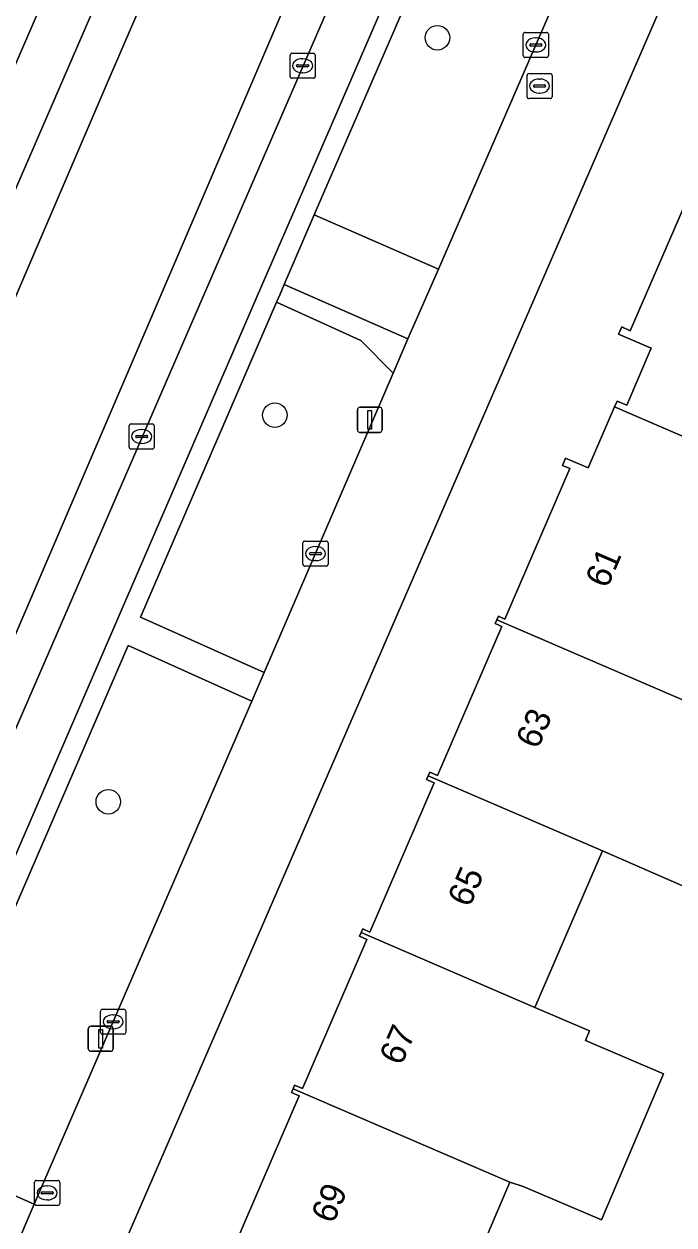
# Model space of a CAD drawing. Extents: x 162803 to 163818, y 381639 to 382475.
# Drawn here: x 163399.97 to 163425.89, y 381855.24 to 381903.17 of the extents above; entities that cross this region are included whole.
import ezdxf

# ---------------------------------------------------------------- set-up
doc = ezdxf.new("R2010")
doc.units = 0
for name, color, linetype in [('IMGEO_Berm_groen', 7, 'Continuous'), ('IMGEO_Boom', 7, 'Continuous'), ('IMGEO_Erf', 7, 'Continuous'), ('IMGEO_Kolk', 7, 'Continuous'), ('IMGEO_Lichtmast', 7, 'Continuous'), ('IMGEO_Pand', 7, 'Continuous'), ('IMGEO_Pand_nummerreeks', 7, 'Continuous'), ('IMGEO_Parkeervlak_open', 7, 'Continuous'), ('IMGEO_Rijbaan_lokaal_gesloten', 7, 'Continuous'), ('IMGEO_Rijbaan_lokaal_open', 7, 'Continuous'), ('IMGEO_Rioolput', 7, 'Continuous'), ('IMGEO_Voetpad_open', 7, 'Continuous')]:
    doc.layers.add(name, color=color, linetype=linetype)

msp = doc.modelspace()

# ---------------------------------------------------------------- linework, layer by layer
at = {"layer": 'IMGEO_Berm_groen'}
for points in [[(163422.504, 381907.226), (163417.526, 381909.368), (163411.623, 381895.743), (163411.542, 381895.555), (163416.497, 381893.39)], [(163414.692, 381889.232), (163413.397, 381890.541), (163410.04, 381892.066), (163404.619, 381879.496), (163409.552, 381877.287)], [(163409.054, 381876.142), (163404.123, 381878.369), (163395.584, 381858.623), (163395.432, 381858.233), (163400.375, 381856.069)]]:
    msp.add_lwpolyline(points, close=True, dxfattribs=at)
at = {"layer": 'IMGEO_Boom'}
for centre in [(163416.458, 381902.622), (163409.972, 381887.56), (163403.327, 381872.129)]:
    msp.add_circle(centre, 0.489, dxfattribs=at)
at = {"layer": 'IMGEO_Erf'}
for points in [[(163433.958, 381923.664), (163403.547, 381853.528)], [(163408.419, 381854.527), (163410.948, 381860.393), (163410.634, 381860.528), (163410.697, 381860.675), (163410.76, 381860.822), (163411.074, 381860.686), (163413.64, 381866.638), (163413.356, 381866.76), (163413.419, 381866.907), (163413.482, 381867.054), (163413.766, 381866.931), (163416.331, 381872.882), (163416.023, 381873.015), (163416.086, 381873.162), (163416.149, 381873.309), (163416.458, 381873.176), (163419.024, 381879.127), (163418.763, 381879.239), (163418.826, 381879.386), (163418.889, 381879.533), (163419.15, 381879.421), (163421.741, 381885.431), (163421.449, 381885.557), (163421.571, 381885.846), (163422.478, 381885.456), (163423.526, 381887.895), (163423.624, 381888.124), (163424.011, 381887.959), (163424.987, 381890.231), (163423.685, 381890.791), (163423.809, 381891.079), (163424.151, 381890.931), (163426.712, 381896.851)], [(163428.741, 381867.684), (163423.042, 381870.165), (163420.342, 381863.924), (163422.531, 381862.98), (163422.37, 381862.602), (163425.482, 381861.276), (163422.997, 381855.443), (163419.885, 381856.769), (163419.342, 381856.95), (163416.671, 381850.68)]]:
    msp.add_lwpolyline(points, dxfattribs=at)
at = {"layer": 'IMGEO_Kolk'}
for p, q in [((163419.882, 381901.91), (163419.882, 381902.762)), ((163419.957, 381902.836), (163420.809, 381902.836)), ((163420.37, 381902.616), (163420.395, 381902.616)), ((163420.883, 381902.762), (163420.883, 381901.91)), ((163420.141, 381902.33), (163420.141, 381902.342)), ((163420.579, 381902.293), (163420.181, 381902.293)), ((163420.184, 381902.379), (163420.582, 381902.379)), ((163420.625, 381902.342), (163420.625, 381902.33)), ((163410.581, 381901.08), (163410.581, 381901.932)), ((163410.656, 381902.006), (163411.508, 381902.006)), ((163411.069, 381901.786), (163411.094, 381901.786)), ((163411.582, 381901.932), (163411.582, 381901.08)), ((163420.809, 381901.836), (163419.957, 381901.836)), ((163420.393, 381902.056), (163420.368, 381902.056)), ((163410.84, 381901.5), (163410.84, 381901.512)), ((163411.278, 381901.463), (163410.88, 381901.463)), ((163410.883, 381901.549), (163411.281, 381901.549)), ((163411.092, 381901.226), (163411.067, 381901.226)), ((163411.324, 381901.512), (163411.324, 381901.5)), ((163411.508, 381901.006), (163410.656, 381901.006)), ((163404.159, 381886.282), (163404.159, 381887.134)), ((163404.234, 381887.208), (163405.086, 381887.208)), ((163404.461, 381886.751), (163404.859, 381886.751)), ((163404.647, 381886.988), (163404.672, 381886.988)), ((163405.16, 381887.134), (163405.16, 381886.282)), ((163404.418, 381886.702), (163404.418, 381886.714)), ((163404.856, 381886.665), (163404.458, 381886.665)), ((163404.67, 381886.428), (163404.645, 381886.428)), ((163404.902, 381886.714), (163404.902, 381886.702)), ((163405.086, 381886.208), (163404.234, 381886.208)), ((163411.094, 381881.607), (163411.094, 381882.459)), ((163411.169, 381882.533), (163412.021, 381882.533)), ((163412.095, 381882.459), (163412.095, 381881.607)), ((163411.353, 381882.027), (163411.353, 381882.039)), ((163411.791, 381881.99), (163411.393, 381881.99)), ((163411.396, 381882.076), (163411.794, 381882.076)), ((163411.582, 381882.313), (163411.607, 381882.313)), ((163411.837, 381882.039), (163411.837, 381882.027)), ((163412.021, 381881.533), (163411.169, 381881.533)), ((163411.605, 381881.753), (163411.58, 381881.753)), ((163403.022, 381862.922), (163403.022, 381863.774)), ((163403.097, 381863.848), (163403.949, 381863.848)), ((163404.023, 381863.774), (163404.023, 381862.922)), ((163403.281, 381863.342), (163403.281, 381863.354)), ((163403.719, 381863.305), (163403.321, 381863.305)), ((163403.324, 381863.391), (163403.722, 381863.391)), ((163403.51, 381863.628), (163403.535, 381863.628)), ((163403.765, 381863.354), (163403.765, 381863.342)), ((163403.949, 381862.848), (163403.097, 381862.848)), ((163403.533, 381863.068), (163403.508, 381863.068))]:
    msp.add_line(p, q, dxfattribs=at)
for points in [[(163419.882, 381901.91), (163419.882, 381902.762)], [(163419.957, 381902.836), (163420.809, 381902.836)], [(163420.883, 381902.762), (163420.883, 381901.91)], [(163410.581, 381901.08), (163410.581, 381901.932)], [(163410.656, 381902.006), (163411.508, 381902.006)], [(163411.582, 381901.932), (163411.582, 381901.08)], [(163420.809, 381901.836), (163419.957, 381901.836)], [(163411.508, 381901.006), (163410.656, 381901.006)], [(163404.159, 381886.282), (163404.159, 381887.134)], [(163404.234, 381887.208), (163405.086, 381887.208)], [(163405.16, 381887.134), (163405.16, 381886.282)], [(163405.086, 381886.208), (163404.234, 381886.208)], [(163411.094, 381881.607), (163411.094, 381882.459)], [(163411.169, 381882.533), (163412.021, 381882.533)], [(163412.095, 381882.459), (163412.095, 381881.607)], [(163412.021, 381881.533), (163411.169, 381881.533)], [(163403.022, 381862.922), (163403.022, 381863.774)], [(163403.097, 381863.848), (163403.949, 381863.848)], [(163404.023, 381863.774), (163404.023, 381862.922)], [(163403.949, 381862.848), (163403.097, 381862.848)]]:
    msp.add_lwpolyline(points, dxfattribs=at)
for centre, radius, start, end in [((163419.959, 381902.76), 0.0765, 91.552, 178.448), ((163419.959, 381902.76), 0.0765, 91.552, 178.448), ((163420.807, 381902.76), 0.0765, 1.552, 88.448), ((163420.807, 381902.76), 0.0765, 1.552, 88.448), ((163420.181, 381902.339), 0.0403, 85.8775, 175.7526), ((163420.178, 381902.329), 0.0366, 178.938, 274.7102), ((163420.582, 381902.336), 0.043, 264.8664, 352.4533), ((163420.586, 381902.341), 0.0386, 1.7309, 96.639), ((163410.658, 381901.93), 0.0765, 91.552, 178.448), ((163410.658, 381901.93), 0.0765, 91.552, 178.448), ((163411.506, 381901.93), 0.0765, 1.552, 88.448), ((163411.506, 381901.93), 0.0765, 1.552, 88.448), ((163419.959, 381901.912), 0.0765, 181.552, 268.448), ((163419.959, 381901.912), 0.0765, 181.552, 268.448), ((163420.807, 381901.912), 0.0765, 271.552, 358.448), ((163420.807, 381901.912), 0.0765, 271.552, 358.448), ((163410.88, 381901.509), 0.0403, 85.8775, 175.7526), ((163410.877, 381901.499), 0.0366, 178.938, 274.7102), ((163411.281, 381901.506), 0.043, 264.8664, 352.4533), ((163411.285, 381901.511), 0.0386, 1.7309, 96.639), ((163410.658, 381901.082), 0.0765, 181.552, 268.448), ((163410.658, 381901.082), 0.0765, 181.552, 268.448), ((163411.506, 381901.082), 0.0765, 271.552, 358.448), ((163411.506, 381901.082), 0.0765, 271.552, 358.448), ((163404.236, 381887.132), 0.0765, 91.552, 178.448), ((163404.236, 381887.132), 0.0765, 91.552, 178.448), ((163404.458, 381886.711), 0.0403, 85.8775, 175.7526), ((163404.863, 381886.713), 0.0386, 1.7309, 96.639), ((163405.084, 381887.132), 0.0765, 1.552, 88.448), ((163405.084, 381887.132), 0.0765, 1.552, 88.448), ((163404.236, 381886.284), 0.0765, 181.552, 268.448), ((163404.236, 381886.284), 0.0765, 181.552, 268.448), ((163404.455, 381886.701), 0.0366, 178.938, 274.7102), ((163404.859, 381886.708), 0.043, 264.8664, 352.4533), ((163405.084, 381886.284), 0.0765, 271.552, 358.448), ((163405.084, 381886.284), 0.0765, 271.552, 358.448), ((163411.171, 381882.457), 0.0765, 91.552, 178.448), ((163411.171, 381882.457), 0.0765, 91.552, 178.448), ((163412.019, 381882.457), 0.0765, 1.552, 88.448), ((163412.019, 381882.457), 0.0765, 1.552, 88.448), ((163411.393, 381882.036), 0.0403, 85.8775, 175.7526), ((163411.39, 381882.026), 0.0366, 178.938, 274.7102), ((163411.794, 381882.033), 0.043, 264.8664, 352.4533), ((163411.798, 381882.038), 0.0386, 1.7309, 96.639), ((163411.171, 381881.609), 0.0765, 181.552, 268.448), ((163411.171, 381881.609), 0.0765, 181.552, 268.448), ((163412.019, 381881.609), 0.0765, 271.552, 358.448), ((163412.019, 381881.609), 0.0765, 271.552, 358.448), ((163403.099, 381863.772), 0.0765, 91.552, 178.448), ((163403.099, 381863.772), 0.0765, 91.552, 178.448), ((163403.947, 381863.772), 0.0765, 1.552, 88.448), ((163403.947, 381863.772), 0.0765, 1.552, 88.448), ((163403.321, 381863.351), 0.0403, 85.8775, 175.7526), ((163403.318, 381863.341), 0.0366, 178.938, 274.7102), ((163403.722, 381863.348), 0.043, 264.8664, 352.4533), ((163403.726, 381863.353), 0.0386, 1.7309, 96.639), ((163403.099, 381862.924), 0.0765, 181.552, 268.448), ((163403.099, 381862.924), 0.0765, 181.552, 268.448), ((163403.947, 381862.924), 0.0765, 271.552, 358.448), ((163403.947, 381862.924), 0.0765, 271.552, 358.448)]:
    msp.add_arc(centre, radius, start, end, dxfattribs=at)
for centre, major_axis, ratio, start_param, end_param in [((163420.369, 381902.336), (-0.387, 0.002), 0.722429, 4.712389, 7.853982), ((163420.394, 381902.336), (-0.39, 0.002), 0.717154, 1.570796, 4.712389), ((163411.068, 381901.506), (-0.387, 0.002), 0.722429, 4.712389, 7.853982), ((163411.093, 381901.506), (-0.39, 0.002), 0.717154, 1.570796, 4.712389), ((163404.646, 381886.708), (-0.387, 0.002), 0.722429, 4.712389, 7.853982), ((163404.671, 381886.708), (-0.39, 0.002), 0.717154, 1.570796, 4.712389), ((163411.581, 381882.033), (-0.387, 0.002), 0.722429, 4.712389, 7.853982), ((163411.606, 381882.033), (-0.39, 0.002), 0.717154, 1.570796, 4.712389), ((163403.509, 381863.348), (-0.387, 0.002), 0.722429, 4.712389, 7.853982), ((163403.534, 381863.348), (-0.39, 0.002), 0.717154, 1.570796, 4.712389)]:
    msp.add_ellipse(centre, major_axis=major_axis, ratio=ratio, start_param=start_param, end_param=end_param, dxfattribs=at)
at = {"layer": 'IMGEO_Lichtmast'}
for p, q in [((163413.264, 381886.973), (163413.264, 381887.773)), ((163413.264, 381887.773), (163413.264, 381886.973)), ((163413.364, 381887.873), (163414.154, 381887.873)), ((163414.154, 381887.873), (163413.364, 381887.873)), ((163414.254, 381887.773), (163414.254, 381886.973)), ((163414.254, 381886.973), (163414.254, 381887.773)), ((163414.154, 381886.873), (163413.364, 381886.873)), ((163413.364, 381886.873), (163414.154, 381886.873)), ((163402.531, 381862.271), (163402.531, 381863.071)), ((163402.531, 381863.071), (163402.531, 381862.271)), ((163402.631, 381863.171), (163403.421, 381863.171)), ((163403.421, 381863.171), (163402.631, 381863.171)), ((163403.521, 381863.071), (163403.521, 381862.271)), ((163403.521, 381862.271), (163403.521, 381863.071)), ((163403.421, 381862.171), (163402.631, 381862.171)), ((163402.631, 381862.171), (163403.421, 381862.171))]:
    msp.add_line(p, q, dxfattribs=at)
for points in [[(163413.684, 381887.748), (163413.834, 381887.748), (163413.834, 381886.998), (163413.684, 381886.998), (163413.684, 381887.748)], [(163402.951, 381863.046), (163403.101, 381863.046), (163403.101, 381862.296), (163402.951, 381862.296), (163402.951, 381863.046)]]:
    msp.add_lwpolyline(points, dxfattribs=at)
for centre, start, end in [((163413.364, 381887.773), 90, 180), ((163413.364, 381887.773), 90, 180), ((163414.154, 381887.773), 0, 90), ((163414.154, 381887.773), 360, 90), ((163413.364, 381886.973), 180, 270), ((163413.364, 381886.973), 180, 270), ((163414.154, 381886.973), 270, 0), ((163414.154, 381886.973), 270, 0), ((163402.631, 381863.071), 90, 180), ((163402.631, 381863.071), 90, 180), ((163403.421, 381863.071), 0, 90), ((163403.421, 381863.071), 360, 90), ((163402.631, 381862.271), 180, 270), ((163402.631, 381862.271), 180, 270), ((163403.421, 381862.271), 270, 0), ((163403.421, 381862.271), 270, 0)]:
    msp.add_arc(centre, 0.1, start, end, dxfattribs=at)
at = {"layer": 'IMGEO_Pand'}
for points in [[(163423.526, 381887.895), (163439.292, 381881.075), (163441.387, 381880.169), (163442.515, 381882.733), (163433.536, 381886.617), (163436.289, 381892.877), (163433.433, 381894.102), (163426.479, 381897.084), (163426.431, 381896.973), (163426.712, 381896.851), (163424.151, 381890.931), (163423.809, 381891.079), (163423.685, 381890.791), (163424.987, 381890.231), (163424.011, 381887.959), (163423.624, 381888.124)], [(163431.16, 381881.215), (163438.026, 381878.196), (163439.292, 381881.075), (163423.526, 381887.895), (163422.478, 381885.456), (163421.571, 381885.846), (163421.449, 381885.557), (163421.741, 381885.431), (163419.15, 381879.421), (163418.889, 381879.533), (163418.826, 381879.386), (163428.519, 381875.209)], [(163428.344, 381874.81), (163428.519, 381875.209), (163418.826, 381879.386), (163418.763, 381879.239), (163419.024, 381879.127), (163416.458, 381873.176), (163416.149, 381873.309), (163416.086, 381873.162), (163423.042, 381870.165), (163428.741, 381867.684), (163431.302, 381873.509)], [(163423.042, 381870.165), (163416.086, 381873.162), (163416.023, 381873.015), (163416.331, 381872.882), (163413.766, 381866.931), (163413.482, 381867.054), (163413.419, 381866.907), (163420.342, 381863.924)], [(163422.37, 381862.602), (163422.531, 381862.98), (163420.342, 381863.924), (163413.419, 381866.907), (163413.356, 381866.76), (163413.64, 381866.638), (163411.074, 381860.686), (163410.76, 381860.822), (163410.697, 381860.675), (163419.342, 381856.95), (163419.885, 381856.769), (163422.997, 381855.443), (163425.482, 381861.276)], [(163419.342, 381856.95), (163410.697, 381860.675), (163410.634, 381860.528), (163410.948, 381860.393), (163408.419, 381854.527), (163408.07, 381854.678), (163407.904, 381854.294), (163414.731, 381851.385), (163414.775, 381851.488), (163416.671, 381850.68)]]:
    msp.add_lwpolyline(points, close=True, dxfattribs=at)
at = {"layer": 'IMGEO_Parkeervlak_open'}
msp.add_lwpolyline([(163428.637, 381938.178), (163428.395, 381941.649), (163415.513, 381911.701), (163415.161, 381910.87), (163390.76, 381854.593), (163388.624, 381850.595), (163390.992, 381851.096), (163391.608, 381851.487), (163393.741, 381856.431), (163394.843, 381858.942), (163409.434, 381892.715), (163410.903, 381896.072), (163428.446, 381936.631)], dxfattribs=at)
msp.add_lwpolyline([(163383.331, 381858.993), (163412.342, 381925.941), (163410.077, 381924.998), (163409.535, 381924.479), (163382.506, 381862.028), (163382.482, 381861.246)], close=True, dxfattribs=at)
at = {"layer": 'IMGEO_Rijbaan_lokaal_gesloten'}
for points in [[(163464.855, 382026.022), (163465.999, 382028.125), (163464.722, 382028.665), (163461.877, 382023.605), (163459.619, 382019.017), (163457.08, 382012.454), (163453.694, 382003.844), (163449.038, 381993.259), (163431.05, 381951.693), (163412.004, 381907.726), (163394.228, 381866.23), (163390.489, 381857.832), (163387.456, 381851.551), (163383.033, 381843.676), (163380.997, 381839.984), (163379.217, 381836.772), (163388.531, 381831.246)], [(163386.919, 381847.797), (163388.624, 381850.595), (163390.76, 381854.593), (163415.161, 381910.87), (163415.513, 381911.701), (163428.395, 381941.649), (163430.131, 381945.733), (163435.996, 381959.252), (163447.726, 381986.331), (163453.528, 381999.71), (163453.677, 382000.069), (163454.983, 382003.129), (163456.608, 382007.035), (163457.866, 382010.228), (163459.612, 382015.187)], [(163423.149, 381946.753), (163403.398, 381901.092), (163388.514, 381866.371), (163385.128, 381859.173), (163382.589, 381854.092), (163378.39, 381846.715), (163376.357, 381843.146), (163372.645, 381836.644), (163370.396, 381832.624), (163367.968, 381828.451), (163367.924, 381828.37), (163370.398, 381827.031), (163376.97, 381838.106), (163379.217, 381836.772), (163380.997, 381839.984), (163383.033, 381843.676), (163387.456, 381851.551), (163390.489, 381857.832), (163394.228, 381866.23), (163412.004, 381907.726), (163431.05, 381951.693)], [(163413.671, 381929.232), (163412.342, 381925.941), (163383.331, 381858.993), (163380.705, 381854.126), (163379.34, 381851.695), (163379.176, 381851.082), (163375.018, 381844.043), (163371.379, 381837.387), (163367.345, 381830.172), (163366.609, 381829.082), (163367.924, 381828.37), (163367.968, 381828.451), (163370.396, 381832.624), (163372.645, 381836.644), (163376.357, 381843.146), (163378.39, 381846.715), (163382.589, 381854.092), (163385.128, 381859.173), (163388.514, 381866.371), (163403.398, 381901.092), (163423.149, 381946.753)]]:
    msp.add_lwpolyline(points, dxfattribs=at)
at = {"layer": 'IMGEO_Rijbaan_lokaal_open'}
msp.add_lwpolyline([(163416.497, 381893.39), (163411.542, 381895.555), (163410.346, 381892.771), (163415.281, 381890.601)], close=True, dxfattribs=at)
at = {"layer": 'IMGEO_Rioolput'}
for p, q in [((163420.107, 381901.196), (163420.959, 381901.196)), ((163420.032, 381900.27), (163420.032, 381901.122)), ((163420.291, 381900.69), (163420.291, 381900.702)), ((163420.729, 381900.653), (163420.331, 381900.653)), ((163420.334, 381900.739), (163420.732, 381900.739)), ((163420.52, 381900.976), (163420.545, 381900.976)), ((163420.775, 381900.702), (163420.775, 381900.69)), ((163421.033, 381901.122), (163421.033, 381900.27)), ((163420.959, 381900.196), (163420.107, 381900.196)), ((163420.543, 381900.416), (163420.518, 381900.416)), ((163400.389, 381856.092), (163400.389, 381856.944)), ((163400.464, 381857.018), (163401.316, 381857.018)), ((163400.691, 381856.561), (163401.089, 381856.561)), ((163400.877, 381856.798), (163400.902, 381856.798)), ((163401.39, 381856.944), (163401.39, 381856.092)), ((163400.648, 381856.512), (163400.648, 381856.524)), ((163401.086, 381856.475), (163400.688, 381856.475)), ((163400.9, 381856.238), (163400.875, 381856.238)), ((163401.132, 381856.524), (163401.132, 381856.512)), ((163401.316, 381856.018), (163400.464, 381856.018))]:
    msp.add_line(p, q, dxfattribs=at)
for points in [[(163420.107, 381901.196), (163420.959, 381901.196)], [(163420.032, 381900.27), (163420.032, 381901.122)], [(163421.033, 381901.122), (163421.033, 381900.27)], [(163420.959, 381900.196), (163420.107, 381900.196)], [(163400.389, 381856.092), (163400.389, 381856.944)], [(163400.464, 381857.018), (163401.316, 381857.018)], [(163401.39, 381856.944), (163401.39, 381856.092)], [(163401.316, 381856.018), (163400.464, 381856.018)]]:
    msp.add_lwpolyline(points, dxfattribs=at)
for centre, radius, start, end in [((163420.109, 381901.12), 0.0765, 91.552, 178.448), ((163420.109, 381901.12), 0.0765, 91.552, 178.448), ((163420.957, 381901.12), 0.0765, 1.552, 88.448), ((163420.957, 381901.12), 0.0765, 1.552, 88.448), ((163420.331, 381900.699), 0.0403, 85.8775, 175.7526), ((163420.328, 381900.689), 0.0366, 178.938, 274.7102), ((163420.732, 381900.696), 0.043, 264.8664, 352.4533), ((163420.736, 381900.701), 0.0386, 1.7309, 96.639), ((163420.109, 381900.272), 0.0765, 181.552, 268.448), ((163420.109, 381900.272), 0.0765, 181.552, 268.448), ((163420.957, 381900.272), 0.0765, 271.552, 358.448), ((163420.957, 381900.272), 0.0765, 271.552, 358.448), ((163400.466, 381856.942), 0.0765, 91.552, 178.448), ((163400.466, 381856.942), 0.0765, 91.552, 178.448), ((163400.688, 381856.521), 0.0403, 85.8775, 175.7526), ((163401.093, 381856.523), 0.0386, 1.7309, 96.639), ((163401.314, 381856.942), 0.0765, 1.552, 88.448), ((163401.314, 381856.942), 0.0765, 1.552, 88.448), ((163400.466, 381856.094), 0.0765, 181.552, 268.448), ((163400.466, 381856.094), 0.0765, 181.552, 268.448), ((163400.685, 381856.511), 0.0366, 178.938, 274.7102), ((163401.089, 381856.518), 0.043, 264.8664, 352.4533), ((163401.314, 381856.094), 0.0765, 271.552, 358.448), ((163401.314, 381856.094), 0.0765, 271.552, 358.448)]:
    msp.add_arc(centre, radius, start, end, dxfattribs=at)
for centre, major_axis, ratio, start_param, end_param in [((163420.519, 381900.696), (-0.387, 0.002), 0.722429, 4.712389, 7.853982), ((163420.544, 381900.696), (-0.39, 0.002), 0.717154, 1.570796, 4.712389), ((163400.876, 381856.518), (-0.387, 0.002), 0.722429, 4.712389, 7.853982), ((163400.901, 381856.518), (-0.39, 0.002), 0.717154, 1.570796, 4.712389)]:
    msp.add_ellipse(centre, major_axis=major_axis, ratio=ratio, start_param=start_param, end_param=end_param, dxfattribs=at)
at = {"layer": 'IMGEO_Voetpad_open'}
for points in [[(163433.958, 381923.664), (163434.604, 381925.154), (163442.096, 381942.431), (163438.452, 381944.062), (163430.782, 381926.338), (163430.297, 381925.219), (163422.983, 381908.314), (163422.504, 381907.226), (163416.497, 381893.39), (163415.281, 381890.601), (163414.692, 381889.232), (163409.552, 381877.287), (163409.054, 381876.142), (163400.375, 381856.069), (163399.544, 381854.142), (163392.292, 381837.534), (163395.819, 381835.705), (163403.019, 381852.311), (163403.547, 381853.528)], [(163410.346, 381892.771), (163410.179, 381892.389), (163410.04, 381892.066), (163413.397, 381890.541), (163414.692, 381889.232), (163415.281, 381890.601)]]:
    msp.add_lwpolyline(points, close=True, dxfattribs=at)
for points in [[(163428.446, 381936.631), (163410.903, 381896.072), (163409.434, 381892.715), (163394.843, 381858.942), (163393.741, 381856.431), (163391.608, 381851.487), (163390.992, 381851.096), (163388.624, 381850.595), (163386.919, 381847.797)], [(163383.331, 381858.993), (163382.482, 381861.246), (163382.506, 381862.028), (163409.535, 381924.479), (163410.077, 381924.998), (163412.342, 381925.941), (163413.671, 381929.232)], [(163392.212, 381850.821), (163394.49, 381856.13), (163394.559, 381856.298), (163399.544, 381854.142), (163400.375, 381856.069), (163395.432, 381858.233), (163395.584, 381858.623), (163404.123, 381878.369), (163409.054, 381876.142), (163409.552, 381877.287), (163404.619, 381879.496), (163410.04, 381892.066), (163410.179, 381892.389), (163410.346, 381892.771), (163411.542, 381895.555), (163411.623, 381895.743), (163417.526, 381909.368), (163422.504, 381907.226), (163422.983, 381908.314), (163418.016, 381910.493), (163420.305, 381915.765), (163422.867, 381918.772), (163424.833, 381922.667), (163426.581, 381926.812)]]:
    msp.add_lwpolyline(points, dxfattribs=at)

# ---------------------------------------------------------------- texts
at = {"layer": 'IMGEO_Pand_nummerreeks'}
for s, p in [('61', (163423.234, 381880.608)), ('63', (163420.466, 381874.19)), ('65', (163417.744, 381867.875)), ('67', (163415.021, 381861.56)), ('69', (163412.299, 381855.245))]:
    msp.add_text(s, height=1, rotation=66.6808, dxfattribs=at).set_placement(p)

doc.saveas('drawing.dxf')
